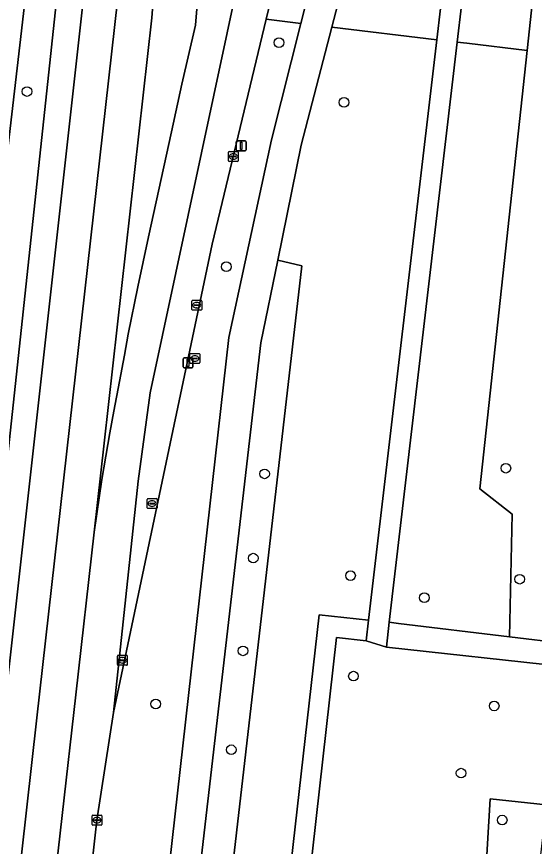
# Model space of a CAD drawing. Extents: x 161928 to 163071, y 386474 to 387428.
# Drawn here: x 162011.7 to 162064.1, y 387149.3 to 387233.3 of the extents above; entities that cross this region are included whole.
import ezdxf

# ---------------------------------------------------------------- set-up
doc = ezdxf.new("R2010")
doc.units = 0
for name, color, linetype in [('IMGEO_Berm_groen', 7, 'Continuous'), ('IMGEO_Boom', 7, 'Continuous'), ('IMGEO_Fietspad_gesloten', 7, 'Continuous'), ('IMGEO_Groenvoorziening', 7, 'Continuous'), ('IMGEO_Kolk', 7, 'Continuous'), ('IMGEO_Lichtmast', 7, 'Continuous'), ('IMGEO_Rijbaan_regionaal_gesloten', 7, 'Continuous'), ('IMGEO_Rioolput', 7, 'Continuous'), ('IMGEO_Voetpad_gesloten', 7, 'Continuous'), ('IMGEO_Voetpad_halfverhard', 7, 'Continuous'), ('IMGEO_Voetpad_open', 7, 'Continuous')]:
    doc.layers.add(name, color=color, linetype=linetype)

msp = doc.modelspace()

# ---------------------------------------------------------------- linework, layer by layer
at = {"layer": 'IMGEO_Berm_groen'}
for points in [[(162000, 387069.001), (162009.068, 387150.514), (162018.492, 387235.226), (162020.135, 387250), (162020.419, 387252.551), (162022.337, 387269.621), (162025.462, 387297.428), (162030.762, 387344.212), (162039.047, 387417.345), (162039.233, 387418.964), (162039.67, 387422.781), (162039.684, 387422.901), (162040.026, 387425.899), (162040.156, 387427.036), (162035.081, 387427.551), (162034.589, 387423.146), (162034.314, 387420.676), (162032.333, 387420.913), (162032.579, 387423.291), (162033.041, 387427.758)], [(162057.391, 387285.176), (162048.239, 387250), (162043.612, 387232.216), (162054.209, 387230.945), (162056.445, 387250), (162060.683, 387286.109)]]:
    msp.add_lwpolyline(points, dxfattribs=at)
for points in [[(162054.846, 387288.405), (162058.329, 387301.562), (162056.336, 387313.597), (162051.856, 387295.01), (162046.654, 387273.757), (162041.056, 387250), (162036.971, 387233.011), (162040.471, 387232.592), (162044.884, 387250), (162045.497, 387252.418)], [(162019.502, 387269.923), (162016.656, 387270.226), (162014.311, 387250), (162012.681, 387235.942), (162002.858, 387151.25), (162006.736, 387150.79)], [(162012.681, 387235.942), (162014.311, 387250), (162016.656, 387270.226), (162019.502, 387269.923), (162006.736, 387150.79), (162002.858, 387151.25)], [(162033.193, 387200.82), (162037.487, 387220.819), (162040.471, 387232.592), (162036.971, 387233.011), (162031.497, 387210.247), (162021.532, 387162.891), (162019.854, 387151.971), (162008.079, 387046.78), (162015.741, 387045.758)], [(162042.319, 387172.747), (162047.318, 387172.22), (162054.209, 387230.945), (162043.612, 387232.216), (162040.505, 387220.272), (162038.134, 387208.656), (162040.565, 387208.08), (162024.438, 387067.877), (162030.057, 387064.33)], [(162040.565, 387208.08), (162038.134, 387208.656), (162036.431, 387200.283), (162029.935, 387143.979), (162018.878, 387045.34), (162018.927, 387045.333), (162022.561, 387044.848), (162025.792, 387044.539), (162025.849, 387045.062), (162028.163, 387047.587), (162030.057, 387064.33), (162024.438, 387067.877)]]:
    msp.add_lwpolyline(points, close=True, dxfattribs=at)
at = {"layer": 'IMGEO_Boom'}
for centre in [(162038.256, 387230.65), (162012.784, 387225.704), (162044.839, 387224.61), (162032.944, 387207.984), (162061.205, 387187.594), (162036.802, 387187.021), (162035.657, 387178.496), (162045.493, 387176.729), (162062.604, 387176.364), (162052.965, 387174.493), (162034.621, 387169.115), (162045.795, 387166.558), (162025.799, 387163.741), (162060.024, 387163.545), (162033.432, 387159.107), (162056.678, 387156.742), (162060.833, 387151.991)]:
    msp.add_circle(centre, 0.489, dxfattribs=at)
at = {"layer": 'IMGEO_Fietspad_gesloten'}
for points in [[(162089.986, 387409.739), (162086.721, 387410.179), (162086.078, 387407.858), (162086.044, 387407.72), (162085.834, 387406.878), (162085.603, 387406.933), (162085.281, 387405.699), (162084.545, 387402.419), (162083.656, 387398.34), (162067.04, 387334.726), (162063.954, 387322.91), (162063.878, 387322.617), (162061.214, 387312.46), (162058.329, 387301.562), (162054.846, 387288.405), (162045.497, 387252.418), (162044.884, 387250), (162040.471, 387232.592), (162037.487, 387220.819), (162033.193, 387200.82), (162015.741, 387045.758)], [(162029.935, 387143.979), (162036.431, 387200.283), (162038.134, 387208.656), (162040.505, 387220.272), (162043.612, 387232.216), (162048.239, 387250), (162057.391, 387285.176), (162058.038, 387287.662), (162058.676, 387290.54), (162058.919, 387291.452), (162063.893, 387310.122)]]:
    msp.add_lwpolyline(points, dxfattribs=at)
at = {"layer": 'IMGEO_Groenvoorziening'}
for points in [[(162065.528, 387250), (162065.813, 387252.654), (162070.663, 387252.13), (162071.904, 387262.804), (162060.211, 387264.115), (162056.285, 387230.69), (162057.255, 387230.58), (162063.358, 387229.848)], [(162063.358, 387229.848), (162057.255, 387230.58), (162056.285, 387230.69), (162049.393, 387172.012), (162050.362, 387171.879), (162061.566, 387170.54), (162061.857, 387182.931), (162058.584, 387185.522)], [(162050.014, 387072.611), (162046.359, 387074.644), (162054.161, 387143.235), (162059.064, 387145.048), (162059.632, 387154.151), (162065.287, 387153.527), (162067.023, 387167.532), (162049.139, 387169.476), (162047.073, 387170.133), (162044.069, 387170.473), (162030.578, 387050.379), (162035.452, 387048.827), (162053.523, 387046.789), (162054.986, 387059.213), (162052.968, 387059.431), (162053.084, 387060.96), (162049.139, 387061.592)]]:
    msp.add_lwpolyline(points, close=True, dxfattribs=at)
for points in [[(162065.528, 387250), (162063.358, 387229.848), (162058.584, 387185.522), (162061.857, 387182.931), (162061.566, 387170.54), (162067.195, 387169.868), (162067.722, 387174.568), (162068.587, 387182.257), (162070.297, 387195.615), (162070.644, 387198.734), (162070.993, 387201.87), (162071.342, 387205.007), (162071.691, 387208.144), (162072.04, 387211.28), (162072.389, 387214.417), (162072.738, 387217.553), (162073.087, 387220.69), (162073.435, 387223.826), (162073.784, 387226.963), (162073.964, 387228.577), (162074.133, 387230.1), (162074.483, 387233.236), (162074.828, 387236.34)], [(162063.775, 387139.91), (162064.967, 387150.52), (162065.287, 387153.527), (162059.632, 387154.151), (162059.064, 387145.048)]]:
    msp.add_lwpolyline(points, dxfattribs=at)
at = {"layer": 'IMGEO_Kolk'}
for p, q in [((162033.147, 387218.701), (162033.147, 387219.553)), ((162033.222, 387219.627), (162034.074, 387219.627)), ((162033.406, 387219.121), (162033.406, 387219.133)), ((162033.844, 387219.084), (162033.446, 387219.084)), ((162033.449, 387219.17), (162033.847, 387219.17)), ((162033.635, 387219.407), (162033.66, 387219.407)), ((162033.89, 387219.133), (162033.89, 387219.121)), ((162034.148, 387219.553), (162034.148, 387218.701)), ((162034.074, 387218.627), (162033.222, 387218.627)), ((162033.658, 387218.847), (162033.633, 387218.847)), ((162029.446, 387203.658), (162029.446, 387204.51)), ((162029.521, 387204.584), (162030.373, 387204.584)), ((162029.705, 387204.078), (162029.705, 387204.09)), ((162030.143, 387204.041), (162029.745, 387204.041)), ((162029.748, 387204.127), (162030.146, 387204.127)), ((162029.934, 387204.364), (162029.959, 387204.364)), ((162030.189, 387204.09), (162030.189, 387204.078)), ((162030.447, 387204.51), (162030.447, 387203.658)), ((162030.373, 387203.584), (162029.521, 387203.584)), ((162029.957, 387203.804), (162029.932, 387203.804)), ((162024.928, 387183.589), (162024.928, 387184.441)), ((162025.003, 387184.515), (162025.855, 387184.515)), ((162025.187, 387184.009), (162025.187, 387184.021)), ((162025.625, 387183.972), (162025.227, 387183.972)), ((162025.23, 387184.058), (162025.628, 387184.058)), ((162025.416, 387184.295), (162025.441, 387184.295)), ((162025.671, 387184.021), (162025.671, 387184.009)), ((162025.929, 387184.441), (162025.929, 387183.589)), ((162025.855, 387183.515), (162025.003, 387183.515)), ((162025.439, 387183.735), (162025.414, 387183.735)), ((162021.923, 387167.736), (162021.923, 387168.588)), ((162021.998, 387168.662), (162022.85, 387168.662)), ((162022.182, 387168.156), (162022.182, 387168.168)), ((162022.62, 387168.119), (162022.222, 387168.119)), ((162022.225, 387168.205), (162022.623, 387168.205)), ((162022.434, 387167.882), (162022.409, 387167.882)), ((162022.411, 387168.442), (162022.436, 387168.442)), ((162022.666, 387168.168), (162022.666, 387168.156)), ((162022.924, 387168.588), (162022.924, 387167.736)), ((162022.85, 387167.662), (162021.998, 387167.662)), ((162019.357, 387151.559), (162019.357, 387152.411)), ((162019.432, 387152.485), (162020.284, 387152.485)), ((162019.616, 387151.979), (162019.616, 387151.991)), ((162020.054, 387151.942), (162019.656, 387151.942)), ((162019.659, 387152.028), (162020.057, 387152.028)), ((162019.845, 387152.265), (162019.87, 387152.265)), ((162020.1, 387151.991), (162020.1, 387151.979)), ((162020.358, 387152.411), (162020.358, 387151.559)), ((162020.284, 387151.485), (162019.432, 387151.485)), ((162019.868, 387151.705), (162019.843, 387151.705))]:
    msp.add_line(p, q, dxfattribs=at)
for points in [[(162033.147, 387218.701), (162033.147, 387219.553)], [(162033.222, 387219.627), (162034.074, 387219.627)], [(162034.148, 387219.553), (162034.148, 387218.701)], [(162034.074, 387218.627), (162033.222, 387218.627)], [(162029.446, 387203.658), (162029.446, 387204.51)], [(162029.521, 387204.584), (162030.373, 387204.584)], [(162030.447, 387204.51), (162030.447, 387203.658)], [(162030.373, 387203.584), (162029.521, 387203.584)], [(162024.928, 387183.589), (162024.928, 387184.441)], [(162025.003, 387184.515), (162025.855, 387184.515)], [(162025.929, 387184.441), (162025.929, 387183.589)], [(162025.855, 387183.515), (162025.003, 387183.515)], [(162021.923, 387167.736), (162021.923, 387168.588)], [(162021.998, 387168.662), (162022.85, 387168.662)], [(162022.924, 387168.588), (162022.924, 387167.736)], [(162022.85, 387167.662), (162021.998, 387167.662)], [(162019.357, 387151.559), (162019.357, 387152.411)], [(162019.432, 387152.485), (162020.284, 387152.485)], [(162020.358, 387152.411), (162020.358, 387151.559)], [(162020.284, 387151.485), (162019.432, 387151.485)]]:
    msp.add_lwpolyline(points, dxfattribs=at)
for centre, radius, start, end in [((162033.224, 387219.551), 0.0765, 91.55205, 178.44795), ((162033.224, 387219.551), 0.0765, 91.55205, 178.44795), ((162033.446, 387219.13), 0.0403, 85.87752, 175.75265), ((162033.443, 387219.12), 0.0366, 178.93798, 274.71019), ((162033.847, 387219.127), 0.043, 264.86636, 352.45326), ((162033.851, 387219.132), 0.0386, 1.73085, 96.63898), ((162034.072, 387219.551), 0.0765, 1.55205, 88.44795), ((162034.072, 387219.551), 0.0765, 1.55205, 88.44795), ((162033.224, 387218.703), 0.0765, 181.55205, 268.44795), ((162033.224, 387218.703), 0.0765, 181.55205, 268.44795), ((162034.072, 387218.703), 0.0765, 271.55205, 358.44795), ((162034.072, 387218.703), 0.0765, 271.55205, 358.44795), ((162029.523, 387204.508), 0.0765, 91.55205, 178.44795), ((162029.523, 387204.508), 0.0765, 91.55205, 178.44795), ((162029.745, 387204.087), 0.0403, 85.87752, 175.75265), ((162029.742, 387204.077), 0.0366, 178.93798, 274.71019), ((162030.146, 387204.084), 0.043, 264.86636, 352.45326), ((162030.15, 387204.089), 0.0386, 1.73085, 96.63898), ((162030.371, 387204.508), 0.0765, 1.55205, 88.44795), ((162030.371, 387204.508), 0.0765, 1.55205, 88.44795), ((162029.523, 387203.66), 0.0765, 181.55205, 268.44795), ((162029.523, 387203.66), 0.0765, 181.55205, 268.44795), ((162030.371, 387203.66), 0.0765, 271.55205, 358.44795), ((162030.371, 387203.66), 0.0765, 271.55205, 358.44795), ((162025.005, 387184.439), 0.0765, 91.55205, 178.44795), ((162025.005, 387184.439), 0.0765, 91.55205, 178.44795), ((162025.227, 387184.018), 0.0403, 85.87752, 175.75265), ((162025.224, 387184.008), 0.0366, 178.93798, 274.71019), ((162025.628, 387184.015), 0.043, 264.86636, 352.45326), ((162025.632, 387184.02), 0.0386, 1.73085, 96.63898), ((162025.853, 387184.439), 0.0765, 1.55205, 88.44795), ((162025.853, 387184.439), 0.0765, 1.55205, 88.44795), ((162025.005, 387183.591), 0.0765, 181.55205, 268.44795), ((162025.005, 387183.591), 0.0765, 181.55205, 268.44795), ((162025.853, 387183.591), 0.0765, 271.55205, 358.44795), ((162025.853, 387183.591), 0.0765, 271.55205, 358.44795), ((162022, 387168.586), 0.0765, 91.55205, 178.44795), ((162022, 387168.586), 0.0765, 91.55205, 178.44795), ((162022.222, 387168.165), 0.0403, 85.87752, 175.75265), ((162022.219, 387168.155), 0.0366, 178.93798, 274.71019), ((162022.623, 387168.162), 0.043, 264.86636, 352.45326), ((162022.627, 387168.167), 0.0386, 1.73085, 96.63898), ((162022.848, 387168.586), 0.0765, 1.55205, 88.44795), ((162022.848, 387168.586), 0.0765, 1.55205, 88.44795), ((162022, 387167.738), 0.0765, 181.55205, 268.44795), ((162022, 387167.738), 0.0765, 181.55205, 268.44795), ((162022.848, 387167.738), 0.0765, 271.55205, 358.44795), ((162022.848, 387167.738), 0.0765, 271.55205, 358.44795), ((162019.434, 387152.409), 0.0765, 91.55205, 178.44795), ((162019.434, 387152.409), 0.0765, 91.55205, 178.44795), ((162019.656, 387151.988), 0.0403, 85.87752, 175.75265), ((162019.653, 387151.978), 0.0366, 178.93798, 274.71019), ((162020.057, 387151.985), 0.043, 264.86636, 352.45326), ((162020.061, 387151.99), 0.0386, 1.73085, 96.63898), ((162020.282, 387152.409), 0.0765, 1.55205, 88.44795), ((162020.282, 387152.409), 0.0765, 1.55205, 88.44795), ((162019.434, 387151.561), 0.0765, 181.55205, 268.44795), ((162019.434, 387151.561), 0.0765, 181.55205, 268.44795), ((162020.282, 387151.561), 0.0765, 271.55205, 358.44795), ((162020.282, 387151.561), 0.0765, 271.55205, 358.44795)]:
    msp.add_arc(centre, radius, start, end, dxfattribs=at)
for centre, major_axis, ratio, start_param, end_param in [((162033.634, 387219.127), (-0.387, 0.002), 0.722429, 4.712389, 7.853982), ((162033.659, 387219.127), (-0.39, 0.002), 0.717154, 1.570796, 4.712389), ((162029.933, 387204.084), (-0.387, 0.002), 0.722429, 4.712389, 7.853982), ((162029.958, 387204.084), (-0.39, 0.002), 0.717154, 1.570796, 4.712389), ((162025.415, 387184.015), (-0.387, 0.002), 0.722429, 4.712389, 7.853982), ((162025.44, 387184.015), (-0.39, 0.002), 0.717154, 1.570796, 4.712389), ((162022.41, 387168.162), (-0.387, 0.002), 0.722429, 4.712389, 7.853982), ((162022.435, 387168.162), (-0.39, 0.002), 0.717154, 1.570796, 4.712389), ((162019.844, 387151.985), (-0.387, 0.002), 0.722429, 4.712389, 7.853982), ((162019.869, 387151.985), (-0.39, 0.002), 0.717154, 1.570796, 4.712389)]:
    msp.add_ellipse(centre, major_axis=major_axis, ratio=ratio, start_param=start_param, end_param=end_param, dxfattribs=at)
at = {"layer": 'IMGEO_Lichtmast'}
for p, q in [((162033.944, 387219.804), (162033.944, 387220.604)), ((162033.944, 387220.604), (162033.944, 387219.804)), ((162034.044, 387220.704), (162034.834, 387220.704)), ((162034.834, 387220.704), (162034.044, 387220.704)), ((162034.934, 387220.604), (162034.934, 387219.804)), ((162034.934, 387219.804), (162034.934, 387220.604)), ((162034.834, 387219.704), (162034.044, 387219.704)), ((162034.044, 387219.704), (162034.834, 387219.704)), ((162028.571, 387197.849), (162028.571, 387198.649)), ((162028.571, 387198.649), (162028.571, 387197.849)), ((162028.671, 387198.749), (162029.461, 387198.749)), ((162029.461, 387198.749), (162028.671, 387198.749)), ((162029.561, 387198.649), (162029.561, 387197.849)), ((162029.561, 387197.849), (162029.561, 387198.649)), ((162029.461, 387197.749), (162028.671, 387197.749)), ((162028.671, 387197.749), (162029.461, 387197.749))]:
    msp.add_line(p, q, dxfattribs=at)
for points in [[(162034.364, 387220.579), (162034.514, 387220.579), (162034.514, 387219.829), (162034.364, 387219.829), (162034.364, 387220.579)], [(162028.991, 387198.624), (162029.141, 387198.624), (162029.141, 387197.874), (162028.991, 387197.874), (162028.991, 387198.624)]]:
    msp.add_lwpolyline(points, dxfattribs=at)
for centre, start, end in [((162034.044, 387220.604), 90, 180), ((162034.044, 387220.604), 90, 180), ((162034.834, 387220.604), 0, 90), ((162034.834, 387220.604), 360, 90), ((162034.044, 387219.804), 180, 270), ((162034.044, 387219.804), 180, 270), ((162034.834, 387219.804), 270, 0), ((162034.834, 387219.804), 270, 0), ((162028.671, 387198.649), 90, 180), ((162028.671, 387198.649), 90, 180), ((162029.461, 387198.649), 0, 90), ((162029.461, 387198.649), 360, 90), ((162028.671, 387197.849), 180, 270), ((162028.671, 387197.849), 180, 270), ((162029.461, 387197.849), 270, 0), ((162029.461, 387197.849), 270, 0)]:
    msp.add_arc(centre, 0.1, start, end, dxfattribs=at)
at = {"layer": 'IMGEO_Rijbaan_regionaal_gesloten'}
for points in [[(162042.307, 387417.112), (162039.047, 387417.345), (162030.762, 387344.212), (162025.462, 387297.428), (162022.337, 387269.621), (162020.419, 387252.551), (162020.135, 387250), (162018.492, 387235.226), (162009.068, 387150.514), (162000, 387069.001), (161997.606, 387047.891), (162000.892, 387047.542), (162013.785, 387162.349), (162021.925, 387234.892), (162032.583, 387330.366), (162033.924, 387342.322), (162041.019, 387405.95)], [(162019.567, 387181.129), (162020.58, 387190.135), (162025.392, 387233.155), (162025.612, 387235.81), (162037.206, 387339.705), (162041.509, 387378.17), (162045.829, 387416.861), (162042.307, 387417.112), (162041.019, 387405.95), (162033.924, 387342.322), (162032.583, 387330.366), (162021.925, 387234.892), (162013.785, 387162.349), (162000.892, 387047.542), (162004.52, 387047.158), (162006.204, 387062.186), (162012.204, 387115.841), (162017.716, 387164.665)]]:
    msp.add_lwpolyline(points, close=True, dxfattribs=at)
for points in [[(162040.565, 387337.92), (162049.432, 387416.431), (162049.451, 387416.603), (162045.829, 387416.861), (162041.509, 387378.17), (162037.206, 387339.705), (162025.612, 387235.81), (162025.392, 387233.155), (162020.58, 387190.135), (162019.567, 387181.129), (162020.357, 387186.458), (162021.15, 387191.187), (162021.551, 387193.35), (162022.143, 387196.359), (162022.652, 387199.02), (162023.008, 387201.169), (162023.993, 387205.94), (162025.057, 387210.996), (162027.374, 387221.631), (162028.451, 387226.445), (162029.83, 387232.411), (162029.99, 387234.463), (162029.933, 387234.225)], [(162008.079, 387046.78), (162019.854, 387151.971), (162021.532, 387162.891), (162024.033, 387186.285), (162025.244, 387195.236), (162034.253, 387237.51), (162037.077, 387249.016), (162042.646, 387272.239), (162053.953, 387319.089), (162063.379, 387357.951)], [(162053.953, 387319.089), (162042.646, 387272.239), (162037.077, 387249.016), (162034.253, 387237.51), (162025.244, 387195.236), (162024.033, 387186.285), (162021.532, 387162.891), (162031.497, 387210.247), (162036.971, 387233.011), (162041.056, 387250), (162046.654, 387273.757), (162051.856, 387295.01)], [(162044.544, 387294.825), (162041.265, 387281.187), (162036.845, 387262.833), (162034.547, 387253.436), (162033.953, 387250.96), (162032.373, 387244.275), (162030.605, 387237.011), (162029.99, 387234.463), (162029.83, 387232.411), (162028.451, 387226.445), (162027.374, 387221.631), (162025.057, 387210.996), (162023.993, 387205.94), (162023.008, 387201.169), (162022.652, 387199.02), (162022.143, 387196.359), (162021.551, 387193.35), (162021.15, 387191.187), (162020.357, 387186.458), (162019.567, 387181.129), (162017.716, 387164.665), (162012.204, 387115.841)]]:
    msp.add_lwpolyline(points, dxfattribs=at)
at = {"layer": 'IMGEO_Rioolput'}
for p, q in [((162029.253, 387198.273), (162029.253, 387199.125)), ((162029.328, 387199.199), (162030.18, 387199.199)), ((162029.741, 387198.979), (162029.766, 387198.979)), ((162030.254, 387199.125), (162030.254, 387198.273)), ((162030.18, 387198.199), (162029.328, 387198.199)), ((162029.512, 387198.693), (162029.512, 387198.705)), ((162029.95, 387198.656), (162029.552, 387198.656)), ((162029.555, 387198.742), (162029.953, 387198.742)), ((162029.764, 387198.419), (162029.739, 387198.419)), ((162029.996, 387198.705), (162029.996, 387198.693))]:
    msp.add_line(p, q, dxfattribs=at)
for points in [[(162029.253, 387198.273), (162029.253, 387199.125)], [(162029.328, 387199.199), (162030.18, 387199.199)], [(162030.254, 387199.125), (162030.254, 387198.273)], [(162030.18, 387198.199), (162029.328, 387198.199)]]:
    msp.add_lwpolyline(points, dxfattribs=at)
for centre, radius, start, end in [((162029.33, 387199.123), 0.0765, 91.55205, 178.44795), ((162029.33, 387199.123), 0.0765, 91.55205, 178.44795), ((162030.178, 387199.123), 0.0765, 1.55205, 88.44795), ((162030.178, 387199.123), 0.0765, 1.55205, 88.44795), ((162029.33, 387198.275), 0.0765, 181.55205, 268.44795), ((162029.33, 387198.275), 0.0765, 181.55205, 268.44795), ((162029.552, 387198.702), 0.0403, 85.87752, 175.75265), ((162029.549, 387198.692), 0.0366, 178.93798, 274.71019), ((162029.953, 387198.699), 0.043, 264.86636, 352.45326), ((162029.957, 387198.704), 0.0386, 1.73085, 96.63898), ((162030.178, 387198.275), 0.0765, 271.55205, 358.44795), ((162030.178, 387198.275), 0.0765, 271.55205, 358.44795)]:
    msp.add_arc(centre, radius, start, end, dxfattribs=at)
for centre, major_axis, ratio, start_param, end_param in [((162029.74, 387198.699), (-0.387, 0.002), 0.722429, 4.712389, 7.853982), ((162029.765, 387198.699), (-0.39, 0.002), 0.717154, 1.570796, 4.712389)]:
    msp.add_ellipse(centre, major_axis=major_axis, ratio=ratio, start_param=start_param, end_param=end_param, dxfattribs=at)
at = {"layer": 'IMGEO_Voetpad_gesloten'}
msp.add_lwpolyline([(162061.566, 387170.54), (162050.362, 387171.879), (162049.393, 387172.012), (162049.139, 387169.476), (162067.023, 387167.532), (162067.195, 387169.868)], close=True, dxfattribs=at)
at = {"layer": 'IMGEO_Voetpad_halfverhard'}
for points in [[(162044.069, 387170.473), (162047.073, 387170.133), (162047.318, 387172.22), (162042.319, 387172.747), (162030.057, 387064.33), (162028.163, 387047.587), (162025.849, 387045.062), (162025.792, 387044.539), (162020.901, 387000), (162016.4, 386959.004), (162013.802, 386935.451), (162004.617, 386852.173), (162006.585, 386850.029), (162027.164, 386827.616), (162027.41, 386827.342), (162027.927, 386827.286)], [(162029.06, 386828.137), (162029.204, 386829.355), (162006.75, 386852.96), (162016.088, 386937.775), (162016.546, 386941.814), (162022.876, 387000), (162027.624, 387041.734), (162029.975, 387044.666), (162030.117, 387046.418), (162030.578, 387050.379), (162044.069, 387170.473)]]:
    msp.add_lwpolyline(points, dxfattribs=at)
at = {"layer": 'IMGEO_Voetpad_open'}
msp.add_lwpolyline([(162056.285, 387230.69), (162060.211, 387264.115), (162060.42, 387265.611), (162062.907, 387285.856), (162062.776, 387285.87), (162060.683, 387286.109), (162056.445, 387250), (162054.209, 387230.945), (162047.318, 387172.22), (162047.073, 387170.133), (162049.139, 387169.476), (162049.393, 387172.012)], close=True, dxfattribs=at)

doc.saveas('drawing.dxf')
